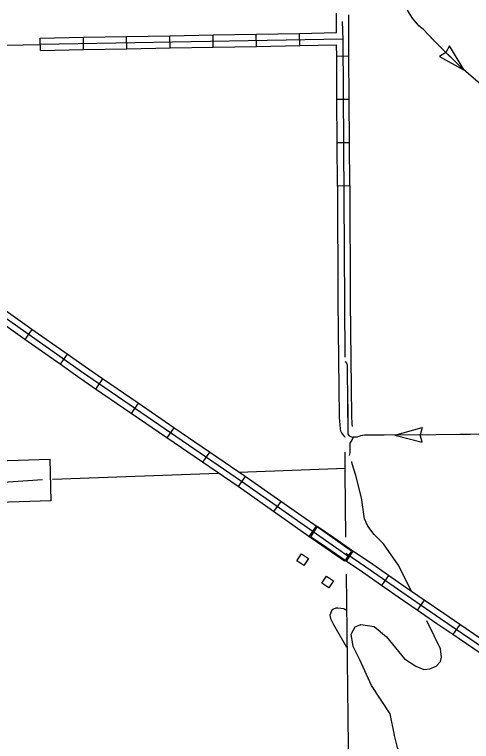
# Model space of a CAD drawing. Extents: x 1084508 to 1142749, y 1057638 to 1093403.
# Drawn here: x 1104795 to 1106546, y 1079628 to 1082416 of the extents above; entities that cross this region are included whole.
import ezdxf

# ---------------------------------------------------------------- set-up
doc = ezdxf.new("R2010")
doc.units = 0
for name, color, linetype in [('Level 2', 7, 'Continuous'), ('Level 32', 7, 'Continuous'), ('Level 34', 7, 'Continuous'), ('Level 35', 7, 'Continuous'), ('Level 43', 7, 'Continuous'), ('Level 46', 7, 'Continuous'), ('Level 5', 7, 'Continuous'), ('Level 56', 7, 'Continuous'), ('Level 6', 7, 'Continuous')]:
    doc.layers.add(name, color=color, linetype=linetype)

msp = doc.modelspace()

# ---------------------------------------------------------------- linework, layer by layer
at = {"layer": 'Level 2'}
for points in [[(1106050.7, 1082389.6), (1106053, 1082318.6), (1106058.6, 1081512.2), (1106060.3, 1081101.9)], [(1106061.2, 1080737), (1106060.7, 1080661), (1106063.8, 1080411.5)], [(1106065.6, 1080269.9), (1106075.2, 1079499.5)]]:
    msp.add_lwpolyline(points, dxfattribs=at)
at = {"layer": 'Level 32'}
for p, q in [((1105556.5, 1082290.6), (1105555.6, 1082337.6)), ((1105722.2, 1082293.6), (1105721.3, 1082340.7)), ((1105887.9, 1082296.6), (1105887, 1082343.7)), ((1104893.7, 1082278.4), (1104892.8, 1082325.5)), ((1105059.4, 1082281.4), (1105058.5, 1082328.5)), ((1105225.1, 1082284.5), (1105224.2, 1082331.6)), ((1105390.8, 1082287.5), (1105389.9, 1082334.6)), ((1106076.8, 1082255.6), (1106029.7, 1082255.3)), ((1106077.7, 1082089.8), (1106030.6, 1082089.6)), ((1106078.6, 1081924.1), (1106031.5, 1081923.9)), ((1106079.5, 1081758.4), (1106032.4, 1081758.1)), ((1104861, 1081208.3), (1104833.8, 1081169.8)), ((1104996.4, 1081112.7), (1104969.2, 1081074.2)), ((1105132.2, 1081018.3), (1105105.6, 1080979.4)), ((1105268.9, 1080924.6), (1105242.3, 1080885.8)), ((1105405.6, 1080831), (1105379, 1080792.1)), ((1105542.4, 1080737.3), (1105515.8, 1080698.5)), ((1105679.3, 1080643.5), (1105652.2, 1080605)), ((1105814.9, 1080548.2), (1105787.8, 1080509.7)), ((1105950.5, 1080452.9), (1105923.4, 1080414.4)), ((1105955, 1080452.1), (1105928.6, 1080413.1)), ((1106086.1, 1080357.6), (1106059, 1080319.1)), ((1106091.8, 1080358), (1106065.4, 1080319.1)), ((1106228.6, 1080264), (1106201.7, 1080225.3)), ((1106364.9, 1080169.9), (1106338.3, 1080131.1)), ((1106501.6, 1080076.3), (1106475, 1080037.4))]:
    msp.add_line(p, q, dxfattribs=at)
for points in [[(1106029.2, 1082346.3), (1106028.8, 1082421)], [(1106076.8, 1082255.6), (1106075.9, 1082414.8)], [(1105389.9, 1082334.6), (1105555.6, 1082337.6)], [(1105555.6, 1082337.6), (1105721.3, 1082340.7)], [(1105721.3, 1082340.7), (1105887, 1082343.7)], [(1105887, 1082343.7), (1106029.2, 1082346.3)], [(1104892.8, 1082325.5), (1105058.5, 1082328.5)], [(1104893.3, 1082301.9), (1106052.9, 1082323.2)], [(1105058.5, 1082328.5), (1105224.2, 1082331.6)], [(1105224.2, 1082331.6), (1105389.9, 1082334.6)], [(1104893.7, 1082278.4), (1105059.4, 1082281.4)], [(1105059.4, 1082281.4), (1105225.1, 1082284.5)], [(1105225.1, 1082284.5), (1105390.8, 1082287.5)], [(1105390.8, 1082287.5), (1105556.5, 1082290.6)], [(1105556.5, 1082290.6), (1105722.2, 1082293.6)], [(1105722.2, 1082293.6), (1105887.9, 1082296.6)], [(1105887.9, 1082296.6), (1106029.4, 1082299.2)], [(1106029.7, 1082255.3), (1106029.4, 1082299.2)], [(1106030.6, 1082089.6), (1106029.7, 1082255.3)], [(1106077.7, 1082089.8), (1106076.8, 1082255.6)], [(1106031.5, 1081923.9), (1106030.6, 1082089.6)], [(1106078.6, 1081924.1), (1106077.7, 1082089.8)], [(1106032.4, 1081758.1), (1106031.5, 1081923.9)], [(1106079.5, 1081758.4), (1106078.6, 1081924.1)], [(1106072.6, 1080338.4), (1105664.9, 1080624.8), (1105051.4, 1081045.1), (1104488.1, 1081442.6)], [(1104861, 1081208.3), (1104725.6, 1081303.8)], [(1104833.8, 1081169.8), (1104698.4, 1081265.4)], [(1104996.4, 1081112.7), (1104861, 1081208.3)], [(1104969.2, 1081074.2), (1104833.8, 1081169.8)], [(1105132.2, 1081018.3), (1105064.8, 1081064.4), (1104996.4, 1081112.7)], [(1105105.6, 1080979.4), (1105037.9, 1081025.8), (1104969.2, 1081074.2)], [(1105268.9, 1080924.6), (1105132.2, 1081018.3)], [(1105242.3, 1080885.8), (1105105.6, 1080979.4)], [(1105405.6, 1080831), (1105268.9, 1080924.6)], [(1105379, 1080792.1), (1105242.3, 1080885.8)], [(1105542.4, 1080737.3), (1105405.6, 1080831)], [(1105515.8, 1080698.5), (1105379, 1080792.1)], [(1105679.3, 1080643.5), (1105678.4, 1080644.2), (1105542.4, 1080737.3)], [(1105652.2, 1080605), (1105651.5, 1080605.5), (1105515.8, 1080698.5)], [(1105814.9, 1080548.2), (1105679.3, 1080643.5)], [(1105787.8, 1080509.7), (1105652.2, 1080605)], [(1105950.5, 1080452.9), (1105814.9, 1080548.2)], [(1105923.4, 1080414.4), (1105787.8, 1080509.7)], [(1106086.1, 1080357.6), (1105950.5, 1080452.9)], [(1106091.8, 1080358), (1106018.1, 1080409.3), (1105955, 1080452.1)], [(1106059, 1080319.1), (1105923.4, 1080414.4)], [(1106065.4, 1080319.1), (1105991.7, 1080370.3), (1105928.6, 1080413.1)], [(1106228.6, 1080264), (1106154.9, 1080315.2), (1106091.8, 1080358)], [(1107714.8, 1079208.1), (1107699.2, 1079219.9), (1107418.5, 1079414.6), (1107244.4, 1079533.8), (1106859.6, 1079799.7), (1106696.8, 1079914.5), (1106512.1, 1080040.6), (1106427.3, 1080098.6), (1106278.8, 1080200.3), (1106141.6, 1080295.8), (1106064.6, 1080348)], [(1106201.7, 1080225.3), (1106128.3, 1080276.4), (1106065.4, 1080319.1)], [(1106364.9, 1080169.9), (1106292.2, 1080219.7), (1106228.6, 1080264)], [(1106338.3, 1080131.1), (1106265.5, 1080181), (1106201.7, 1080225.3)], [(1106501.6, 1080076.3), (1106440.6, 1080118), (1106364.9, 1080169.9)], [(1106475, 1080037.4), (1106414, 1080079.2), (1106338.3, 1080131.1)], [(1106638.4, 1079982.8), (1106525.4, 1080060), (1106501.6, 1080076.3)], [(1106611.9, 1079944), (1106498.8, 1080021.1), (1106475, 1080037.4)]]:
    msp.add_lwpolyline(points, dxfattribs=at)
at = {"layer": 'Level 34'}
msp.add_lwpolyline([(1104391.9, 1081510.5), (1104398.6, 1081279), (1104404.4, 1081161.7), (1104405.6, 1081143.8), (1104407.3, 1081120.8), (1104409.5, 1081105.1), (1104406.2, 1081040.8), (1104412.1, 1080644.8), (1104415, 1080633.8), (1104418.6, 1080626.1), (1104424.8, 1080621.5), (1104430.8, 1080618.2), (1104441.9, 1080614.8), (1104464.9, 1080613.2), (1104487.6, 1080612), (1104581, 1080613.2), (1104675.8, 1080617.2), (1104901.2, 1080632.2)], dxfattribs=at)
at = {"layer": 'Level 35'}
for points in [[(1106092.3, 1080794.9), (1106087.2, 1080783), (1106080.4, 1080771.3), (1106079.9, 1080762.8), (1106079.9, 1080755.2), (1106079.9, 1080745.7), (1106079.4, 1080734.8), (1106078, 1080724.7)], [(1106315.2, 1080207), (1106265.1, 1080305.3), (1106209, 1080385.4), (1106172.9, 1080421.5), (1106148.9, 1080453.6), (1106136.8, 1080481.7), (1106124.8, 1080561.8), (1106102.8, 1080648), (1106088.7, 1080692.1), (1106087.7, 1080701.6)], [(1106065.1, 1080130.7), (1106056.7, 1080136.4), (1106034.5, 1080139.2), (1106026.1, 1080138.5), (1106017.4, 1080135.6), (1106011, 1080131.2), (1106003, 1080112), (1106006.4, 1080099.5), (1106017.6, 1080075.8), (1106067, 1079989.7)], [(1106251.2, 1079650.6), (1106251, 1079651.8), (1106235, 1079734), (1106162.9, 1079842.2), (1106118.8, 1079940.4), (1106092.7, 1079992.5), (1106084.7, 1080038.6), (1106100.8, 1080066.7), (1106122.8, 1080076.7), (1106172.9, 1080068.7), (1106221, 1080028.6), (1106289.1, 1079944.4), (1106333.2, 1079916.4), (1106363.3, 1079904.3), (1106387.3, 1079906.3), (1106411.3, 1079916.4), (1106427.4, 1079934.4), (1106431.4, 1079950.4), (1106427.4, 1079982.5), (1106403.3, 1080032.6), (1106375.3, 1080090.8)], [(1106305.3, 1079550.8), (1106278.9, 1079569.8), (1106262.9, 1079603.9), (1106251.2, 1079650.6)]]:
    msp.add_lwpolyline(points, dxfattribs=at)
at = {"layer": 'Level 43'}
for p, q in [((1106462.4, 1082295.2), (1106448.6, 1082270.1)), ((1106518.2, 1082203), (1106462.4, 1082295.2)), ((1106448.4, 1082269.9), (1106423.8, 1082255)), ((1106423.8, 1082255), (1106518.2, 1082203)), ((1106253, 1080803), (1106356.9, 1080831.3)), ((1106356.9, 1080831.3), (1106349.6, 1080803.6)), ((1106253, 1080803), (1106357.1, 1080775.5)), ((1106357.1, 1080775.5), (1106349.6, 1080803.2))]:
    msp.add_line(p, q, dxfattribs=at)
for points in [[(1106600.3, 1082132.1), (1106507.1, 1082212.6), (1106404.1, 1082313.4), (1106361.2, 1082359.3), (1106343.9, 1082372.9), (1106320.6, 1082401.4), (1106301.1, 1082433)], [(1106356.2, 1082363.2), (1106343.9, 1082372.9), (1106320.6, 1082401.4), (1106315.6, 1082409.6)], [(1106399.3, 1082318.5), (1106361.2, 1082359.3), (1106356.2, 1082363.2)], [(1106518.2, 1082203), (1106507.1, 1082212.6), (1106428.7, 1082289.3)], [(1107673.4, 1081114.2), (1107675.5, 1080878), (1107674.4, 1080816.4), (1107497.3, 1080812.3), (1107208.3, 1080807.7), (1106954.2, 1080810.8), (1106411.1, 1080803.6), (1106136.4, 1080802.6), (1106121, 1080800), (1106108.2, 1080795.4), (1106092.3, 1080794.9)], [(1106060.3, 1081084.4), (1106062.8, 1081083.3), (1106067.6, 1081078.4), (1106069.7, 1081071.7), (1106069.9, 1081056.5), (1106072.7, 1080806.7), (1106077.4, 1080799.5), (1106086.6, 1080795.9), (1106092.3, 1080794.9)], [(1106060.3, 1081084.4), (1106062.8, 1081083.3), (1106067.6, 1081078.4), (1106069.7, 1081071.7), (1106069.9, 1081056.5), (1106070.3, 1081026.1)], [(1106070.7, 1080984.7), (1106072.1, 1080860.4)], [(1106072.6, 1080819), (1106072.7, 1080806.7), (1106077.4, 1080799.5), (1106086.6, 1080795.9), (1106092.3, 1080794.9)], [(1106211.5, 1080802.9), (1106136.4, 1080802.6), (1106121, 1080800), (1106108.2, 1080795.4), (1106092.3, 1080794.9)], [(1106377.3, 1080803.5), (1106253, 1080803)], [(1106543, 1080805.4), (1106418.7, 1080803.7)]]:
    msp.add_lwpolyline(points, dxfattribs=at)
at = {"layer": 'Level 46'}
for points in [[(1106032.4, 1081758.1), (1106034.6, 1081313.4), (1106039.3, 1080874.4), (1106039.6, 1080869.8)], [(1106079.5, 1081758.4), (1106081.7, 1081313.8), (1106086.4, 1080876.1)], [(1106039.6, 1080869.8), (1106041.2, 1080841.8), (1106043, 1080826.5), (1106044.3, 1080819.3), (1106048.5, 1080811.2), (1106051.7, 1080806.5), (1106055.7, 1080801.5), (1106061.3, 1080796.2), (1106062.1, 1080795.7)], [(1106086.4, 1080876.1), (1106088.2, 1080845.8), (1106089.4, 1080835.1)]]:
    msp.add_lwpolyline(points, dxfattribs=at)
at = {"layer": 'Level 5'}
for points in [[(1104371.2, 1082290.5), (1104893.3, 1082300.7)], [(1105654.9, 1080660.2), (1106063.3, 1080675.4)], [(1104940.4, 1080633.6), (1105575.9, 1080657.3)]]:
    msp.add_lwpolyline(points, dxfattribs=at)
at = {"layer": 'Level 56'}
for points in [[(1105876.8, 1080320), (1105894.7, 1080347.3), (1105922.1, 1080329.3), (1105904.2, 1080302)], [(1105972.1, 1080234.9), (1105990.1, 1080262.1), (1106017.4, 1080244.1), (1105999.5, 1080216.8)]]:
    msp.add_lwpolyline(points, close=True, dxfattribs=at)
at = {"layer": 'Level 6'}
msp.add_lwpolyline([(1103643.6, 1082273.3), (1103647.3, 1082142.3), (1103916.1, 1081949.1), (1104163.2, 1081952.5), (1104165.3, 1081796), (1104126.6, 1081794.3), (1104488.8, 1081538), (1104482, 1080696.9), (1104929.7, 1080710.2), (1104933.4, 1080550.6), (1104325.8, 1080531.7), (1104333.8, 1081452.6), (1103864.6, 1081786.4), (1103239.7, 1081765.7), (1103140.7, 1081343.9), (1102754.6, 1081333.3)], dxfattribs=at)

doc.saveas('drawing.dxf')
